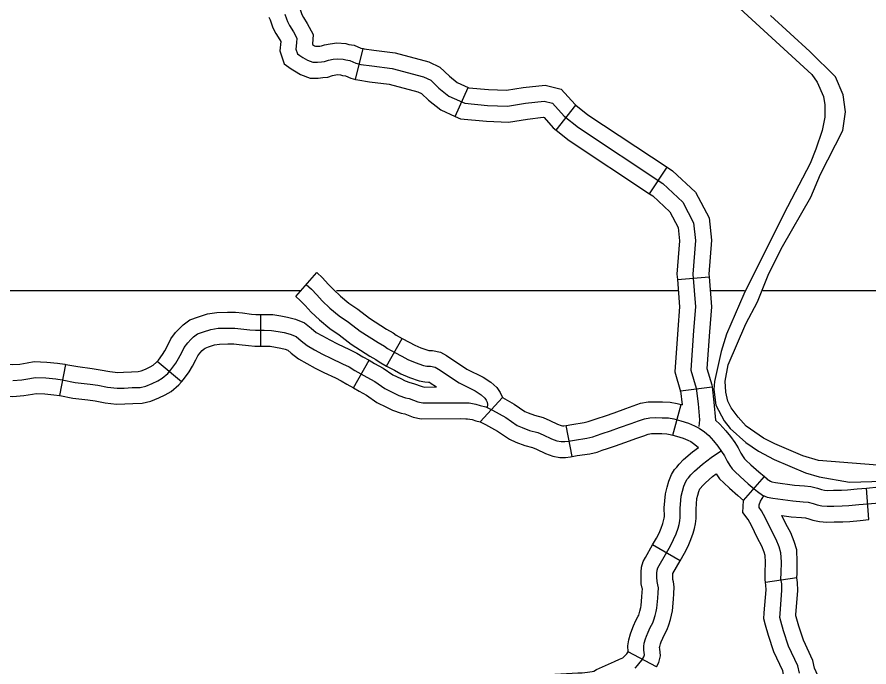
# Model space of a CAD drawing. Extents: x 1377389 to 1380723, y 1168351 to 1170484.
# Drawn here: x 1379012.3 to 1379092.9, y 1168798.6 to 1168860.1 of the extents above; entities that cross this region are included whole.
import ezdxf

# ---------------------------------------------------------------- set-up
doc = ezdxf.new("R2010")
doc.units = 0
doc.layers.add('B_Fill', color=7, linetype='Continuous')

msp = doc.modelspace()

# ---------------------------------------------------------------- linework, layer by layer
at = {"layer": 'B_Fill'}
for p, q in [((1379044.315, 1168854.186), (1379045.043, 1168857.097)), ((1379053.728, 1168850.691), (1379054.97, 1168853.422)), ((1379063.276, 1168849.391), (1379065.151, 1168851.733)), ((1379072.113, 1168843.375), (1379073.768, 1168845.877)), ((1379038.658, 1168833.677), (1379040.648, 1168835.922)), ((1379074.747, 1168835.266), (1379077.737, 1168835.51)), ((1379035.354, 1168828.972), (1379035.354, 1168831.972)), ((1379047.249, 1168827.078), (1379048.711, 1168829.697)), ((1379016.364, 1168824.299), (1379016.933, 1168827.245)), ((1379027.874, 1168825.603), (1379025.558, 1168827.509)), ((1379044.122, 1168825.02), (1379045.598, 1168827.631)), ((1379075.045, 1168824.741), (1379078.022, 1168825.112)), ((1379056.093, 1168821.81), (1379058.197, 1168824.114)), ((1379074.321, 1168820.554), (1379075.104, 1168823.45)), ((1379064.785, 1168818.525), (1379064.232, 1168821.473)), ((1379081.003, 1168814.366), (1379082.966, 1168816.634)), ((1379092.855, 1168812.568), (1379092.608, 1168815.558)), ((1379075.005, 1168808.676), (1379072.406, 1168810.175)), ((1379086.042, 1168807.064), (1379083.072, 1168806.641)), ((1379072.758, 1168798.642), (1379070.092, 1168800.06))]:
    msp.add_line(p, q, dxfattribs=at)
for points in [[(1379038.89, 1168861.232), (1379039.034, 1168860.886), (1379039.203, 1168860.414), (1379039.257, 1168860.252), (1379039.381, 1168860.021), (1379039.737, 1168859.457), (1379040.3, 1168858.432), (1379040.239, 1168857.52), (1379040.235, 1168857.474), (1379040.428, 1168857.35), (1379040.531, 1168857.314), (1379040.661, 1168857.314), (1379040.946, 1168857.337), (1379041.084, 1168857.351), (1379041.394, 1168857.447), (1379041.921, 1168857.56), (1379042.546, 1168857.656), (1379043.414, 1168857.564), (1379043.689, 1168857.496), (1379044.193, 1168857.418), (1379044.827, 1168857.151), (1379045.043, 1168857.097)], [(1379079.905, 1168861.585), (1379087.46, 1168854.638), (1379087.951, 1168853.918), (1379088.548, 1168852.581), (1379088.684, 1168851.765), (1379088.674, 1168850.622), (1379088.429, 1168849.368), (1379087.847, 1168847.599), (1379087.287, 1168846.231), (1379084.797, 1168841.472), (1379081.012, 1168833.89), (1379079.399, 1168830.091), (1379078.891, 1168828.465), (1379078.255, 1168825.631), (1379078.188, 1168824.867), (1379078.393, 1168823.392), (1379079.176, 1168821.923), (1379079.727, 1168821.185), (1379081.203, 1168819.866), (1379082.418, 1168819.037), (1379083.891, 1168818.26), (1379086.842, 1168817.005), (1379088.138, 1168816.601), (1379091.016, 1168816.125), (1379097.382, 1168816.302)], [(1379036.121, 1168860.079), (1379036.235, 1168859.804), (1379036.367, 1168859.436), (1379036.492, 1168859.058), (1379036.788, 1168858.508), (1379037.152, 1168857.932), (1379037.248, 1168857.757), (1379037.16, 1168856.874), (1379037.565, 1168855.657), (1379038.22, 1168855.189), (1379038.552, 1168854.99), (1379039.099, 1168854.638), (1379040.016, 1168854.314), (1379040.786, 1168854.314), (1379041.22, 1168854.35), (1379041.681, 1168854.396), (1379042.151, 1168854.541), (1379042.464, 1168854.608), (1379042.618, 1168854.632), (1379042.89, 1168854.603), (1379043.095, 1168854.552), (1379043.37, 1168854.509), (1379043.875, 1168854.296), (1379044.315, 1168854.186)], [(1379037.635, 1168860.345), (1379037.785, 1168859.925), (1379037.875, 1168859.655), (1379038.085, 1168859.265), (1379038.444, 1168858.695), (1379038.774, 1168858.094), (1379038.744, 1168857.644), (1379038.684, 1168857.044), (1379038.834, 1168856.594), (1379039.044, 1168856.444), (1379039.344, 1168856.264), (1379039.764, 1168855.994), (1379040.273, 1168855.814), (1379040.723, 1168855.814), (1379041.083, 1168855.844), (1379041.383, 1168855.874), (1379041.773, 1168855.994), (1379042.192, 1168856.084), (1379042.582, 1168856.144), (1379043.152, 1168856.084), (1379043.392, 1168856.024), (1379043.782, 1168855.964), (1379044.351, 1168855.724), (1379044.831, 1168855.604), (1379045.85, 1168855.453), (1379047.769, 1168855.213), (1379050.738, 1168854.433), (1379051.428, 1168854.103), (1379052.205, 1168853.346), (1379053.151, 1168852.602), (1379054.638, 1168851.926), (1379056.8, 1168851.723), (1379058.692, 1168851.655), (1379060.382, 1168851.926), (1379062.139, 1168852.128), (1379062.95, 1168851.926), (1379064.031, 1168850.708), (1379065.383, 1168849.626), (1379073.357, 1168844.35), (1379075.25, 1168842.592), (1379076.274, 1168840.638), (1379076.461, 1168838.95), (1379076.211, 1168835.76), (1379076.461, 1168832.696), (1379076.274, 1168830.445), (1379076.024, 1168826.693), (1379076.524, 1168825.005), (1379076.711, 1168823.504), (1379076.836, 1168822.003), (1379076.774, 1168821.378)], [(1379082.884, 1168820.28), (1379081.256, 1168821.412), (1379080.481, 1168822.24), (1379079.822, 1168823.134), (1379079.515, 1168823.762), (1379079.318, 1168824.615), (1379079.253, 1168825.655), (1379079.545, 1168827.211), (1379081.214, 1168831.092), (1379082.323, 1168833.145), (1379083.404, 1168835.839), (1379084.691, 1168838.401), (1379087.366, 1168843.048), (1379088.289, 1168845.233), (1379090.387, 1168849.354), (1379090.65, 1168851.129), (1379090.42, 1168852.723), (1379089.686, 1168854.435), (1379087.264, 1168856.835), (1379083.541, 1168860.22)], [(1379045.043, 1168857.097), (1379045.123, 1168857.077), (1379046.053, 1168856.94), (1379048.054, 1168856.689), (1379051.257, 1168855.848), (1379052.298, 1168855.35), (1379053.194, 1168854.476), (1379053.936, 1168853.893), (1379054.97, 1168853.422)], [(1379044.315, 1168854.186), (1379044.539, 1168854.13), (1379045.648, 1168853.967), (1379047.484, 1168853.737), (1379050.219, 1168853.019), (1379050.557, 1168852.857), (1379051.215, 1168852.216), (1379052.365, 1168851.311), (1379053.728, 1168850.691)], [(1379054.97, 1168853.422), (1379055.029, 1168853.395), (1379056.897, 1168853.22), (1379058.6, 1168853.159), (1379060.177, 1168853.412), (1379062.238, 1168853.65), (1379063.764, 1168853.268), (1379065.068, 1168851.799), (1379065.151, 1168851.733)], [(1379065.151, 1168851.733), (1379066.267, 1168850.839), (1379073.768, 1168845.877)], [(1379053.728, 1168850.692), (1379054.246, 1168850.456), (1379056.703, 1168850.225), (1379058.785, 1168850.151), (1379060.587, 1168850.439), (1379062.04, 1168850.607), (1379062.136, 1168850.583), (1379062.994, 1168849.617), (1379063.276, 1168849.391)], [(1379063.276, 1168849.391), (1379064.498, 1168848.412), (1379072.113, 1168843.375)], [(1379073.768, 1168845.877), (1379074.288, 1168845.533), (1379076.459, 1168843.516), (1379077.734, 1168841.084), (1379077.968, 1168838.974), (1379077.716, 1168835.763), (1379077.737, 1168835.51)], [(1379072.113, 1168843.375), (1379072.427, 1168843.167), (1379074.04, 1168841.668), (1379074.814, 1168840.192), (1379074.955, 1168838.925), (1379074.707, 1168835.758), (1379074.747, 1168835.266)], [(1379040.648, 1168835.922), (1379041.196, 1168835.436), (1379041.742, 1168834.842), (1379042.242, 1168834.308), (1379042.886, 1168833.696), (1379043.676, 1168833.045), (1379044.542, 1168832.458), (1379045.631, 1168831.615), (1379047.246, 1168830.58), (1379047.862, 1168830.215), (1379048.147, 1168830.012), (1379048.711, 1168829.697)], [(1379074.747, 1168835.266), (1379074.956, 1168832.698), (1379074.778, 1168830.557), (1379074.509, 1168826.525), (1379075.051, 1168824.697), (1379075.045, 1168824.741)], [(1379077.737, 1168835.51), (1379077.966, 1168832.695), (1379077.77, 1168830.333), (1379077.538, 1168826.861), (1379077.997, 1168825.313), (1379078.022, 1168825.112)], [(1379004.605, 1168834.232), (1379039.098, 1168834.233)], [(1379039.653, 1168834.799), (1379040.144, 1168834.364), (1379040.642, 1168833.822), (1379041.176, 1168833.251), (1379041.891, 1168832.572), (1379042.776, 1168831.842), (1379043.661, 1168831.243), (1379044.765, 1168830.388), (1379046.459, 1168829.303), (1379047.043, 1168828.956), (1379047.344, 1168828.742), (1379048.021, 1168828.365), (1379048.698, 1168828.013), (1379049.257, 1168827.713), (1379049.947, 1168827.414), (1379050.741, 1168827.14), (1379051.053, 1168827.075), (1379051.417, 1168827.062), (1379051.834, 1168826.971), (1379052.146, 1168826.802), (1379054.098, 1168825.499), (1379055.634, 1168824.731), (1379056.193, 1168824.366), (1379056.545, 1168824.053), (1379056.675, 1168823.858), (1379056.753, 1168823.676), (1379056.787, 1168823.438), (1379056.751, 1168823.158)], [(1379042.521, 1168834.233), (1379074.785, 1168834.235)], [(1379077.888, 1168834.235), (1379081.081, 1168834.235)], [(1379082.834, 1168834.235), (1379107.117, 1168834.236)], [(1379038.658, 1168833.677), (1379039.091, 1168833.293), (1379039.542, 1168832.802), (1379040.111, 1168832.194), (1379040.897, 1168831.448), (1379041.877, 1168830.64), (1379042.781, 1168830.028), (1379043.9, 1168829.161), (1379045.672, 1168828.025), (1379046.225, 1168827.698), (1379046.542, 1168827.473), (1379047.249, 1168827.078)], [(1379025.558, 1168827.509), (1379025.678, 1168827.656), (1379026.068, 1168828.194), (1379026.274, 1168828.538), (1379026.556, 1168829.068), (1379026.856, 1168829.646), (1379027.309, 1168830.251), (1379027.674, 1168830.639), (1379028.02, 1168830.986), (1379028.654, 1168831.462), (1379029.465, 1168831.75), (1379030.306, 1168832.009), (1379031.189, 1168832.152), (1379032.222, 1168832.173), (1379032.964, 1168832.173), (1379033.643, 1168832.109), (1379034.485, 1168832.001), (1379034.901, 1168831.972), (1379035.354, 1168831.972)], [(1379035.354, 1168831.972), (1379035.688, 1168831.972), (1379036.488, 1168831.951), (1379037.25, 1168831.842), (1379037.892, 1168831.717), (1379038.635, 1168831.532), (1379039.483, 1168831.164), (1379040.107, 1168830.659), (1379040.599, 1168830.274), (1379041.189, 1168829.933), (1379041.872, 1168829.556), (1379042.613, 1168829.194), (1379043.759, 1168828.658), (1379044.43, 1168828.312), (1379045.003, 1168827.968), (1379045.598, 1168827.631)], [(1379011.925, 1168825.72), (1379012.77, 1168825.785), (1379013.528, 1168825.915), (1379014.026, 1168826.002), (1379015.043, 1168825.958), (1379015.975, 1168825.872), (1379016.581, 1168825.785), (1379017.815, 1168825.547), (1379019.223, 1168825.373), (1379019.937, 1168825.265), (1379020.868, 1168825.091), (1379021.778, 1168824.983), (1379022.449, 1168825.005), (1379023.207, 1168825.048), (1379023.943, 1168825.07), (1379024.506, 1168825.2), (1379025.091, 1168825.438), (1379025.61, 1168825.698), (1379026.022, 1168825.937), (1379026.563, 1168826.37), (1379026.866, 1168826.739), (1379027.321, 1168827.367), (1379027.581, 1168827.8), (1379027.884, 1168828.371), (1379028.13, 1168828.846), (1379028.459, 1168829.284), (1379028.751, 1168829.595), (1379029.006, 1168829.851), (1379029.371, 1168830.125), (1379029.937, 1168830.326), (1379030.649, 1168830.545), (1379031.324, 1168830.654), (1379032.237, 1168830.673), (1379032.894, 1168830.673), (1379033.478, 1168830.618), (1379034.336, 1168830.508), (1379034.847, 1168830.472), (1379035.669, 1168830.472), (1379036.362, 1168830.453), (1379037.001, 1168830.362), (1379037.567, 1168830.253), (1379038.151, 1168830.106), (1379038.699, 1168829.869), (1379039.173, 1168829.485), (1379039.757, 1168829.029), (1379040.451, 1168828.627), (1379041.181, 1168828.225), (1379041.966, 1168827.841), (1379043.097, 1168827.311), (1379043.7, 1168827.001), (1379044.247, 1168826.672), (1379045.379, 1168826.032), (1379046.146, 1168825.612), (1379047.077, 1168824.955), (1379047.916, 1168824.553), (1379048.409, 1168824.297), (1379049.048, 1168824.078), (1379049.376, 1168824.005), (1379050.198, 1168823.712), (1379050.672, 1168823.603), (1379054.25, 1168823.621), (1379055.053, 1168823.603), (1379055.674, 1168823.493), (1379056.112, 1168823.365), (1379056.623, 1168823.219), (1379057.28, 1168822.908), (1379058.521, 1168822.214), (1379059.598, 1168821.483), (1379060.054, 1168821.282), (1379060.766, 1168821.008), (1379061.551, 1168820.807), (1379062.044, 1168820.588), (1379062.847, 1168820.205), (1379063.358, 1168820.022), (1379063.76, 1168819.949), (1379064.088, 1168819.949), (1379064.435, 1168819.985), (1379065.019, 1168820.095), (1379066.187, 1168820.278), (1379066.735, 1168820.387), (1379067.1, 1168820.533), (1379067.648, 1168820.716), (1379068.414, 1168820.972), (1379069.272, 1168821.264), (1379070.386, 1168821.666), (1379071.061, 1168821.922), (1379071.627, 1168822.105), (1379072.138, 1168822.196), (1379072.667, 1168822.214), (1379073.306, 1168822.196), (1379073.89, 1168822.178), (1379074.401, 1168822.086), (1379075.077, 1168821.904), (1379075.788, 1168821.684)], [(1379048.711, 1168829.697), (1379048.732, 1168829.685), (1379049.397, 1168829.34), (1379049.911, 1168829.065), (1379050.491, 1168828.813), (1379051.14, 1168828.589), (1379051.234, 1168828.57), (1379051.606, 1168828.556), (1379052.362, 1168828.391), (1379052.921, 1168828.088), (1379054.853, 1168826.799), (1379056.381, 1168826.034), (1379057.106, 1168825.561), (1379057.686, 1168825.046), (1379058, 1168824.575), (1379058.197, 1168824.114)], [(1379027.874, 1168825.603), (1379028.054, 1168825.821), (1379028.574, 1168826.54), (1379028.887, 1168827.062), (1379029.212, 1168827.674), (1379029.405, 1168828.045), (1379029.609, 1168828.318), (1379029.828, 1168828.551), (1379029.992, 1168828.715), (1379030.089, 1168828.788), (1379030.409, 1168828.901), (1379030.992, 1168829.081), (1379031.46, 1168829.157), (1379032.252, 1168829.173), (1379032.824, 1168829.173), (1379033.313, 1168829.127), (1379034.187, 1168829.015), (1379034.794, 1168828.972), (1379035.354, 1168828.972)], [(1379035.354, 1168828.972), (1379035.649, 1168828.972), (1379036.236, 1168828.956), (1379036.752, 1168828.882), (1379037.242, 1168828.788), (1379037.667, 1168828.681), (1379037.914, 1168828.574), (1379038.24, 1168828.311), (1379038.915, 1168827.783), (1379039.713, 1168827.32), (1379040.489, 1168826.893), (1379041.318, 1168826.488), (1379042.436, 1168825.965), (1379042.969, 1168825.69), (1379043.492, 1168825.376), (1379044.122, 1168825.02)], [(1379006.537, 1168827.907), (1379007.025, 1168827.84), (1379007.78, 1168827.775), (1379008.78, 1168827.641), (1379010.227, 1168827.466), (1379011.083, 1168827.331), (1379011.544, 1168827.254), (1379011.925, 1168827.224), (1379012.585, 1168827.275), (1379013.272, 1168827.393), (1379013.928, 1168827.507), (1379015.145, 1168827.455), (1379016.15, 1168827.362), (1379016.829, 1168827.265), (1379016.933, 1168827.245)], [(1379016.933, 1168827.245), (1379018.049, 1168827.029), (1379019.427, 1168826.859), (1379020.187, 1168826.744), (1379021.094, 1168826.575), (1379021.842, 1168826.486), (1379022.382, 1168826.503), (1379023.142, 1168826.547), (1379023.75, 1168826.565), (1379024.051, 1168826.634), (1379024.471, 1168826.805), (1379024.898, 1168827.019), (1379025.172, 1168827.178), (1379025.504, 1168827.444), (1379025.558, 1168827.509)], [(1379045.598, 1168827.631), (1379046.109, 1168827.343), (1379046.942, 1168826.887), (1379047.839, 1168826.253), (1379048.586, 1168825.895), (1379049.001, 1168825.68), (1379049.455, 1168825.524), (1379049.792, 1168825.449), (1379050.619, 1168825.154), (1379050.84, 1168825.104), (1379051.98, 1168825.109)], [(1379047.248, 1168827.078), (1379047.309, 1168827.044), (1379047.998, 1168826.686), (1379048.603, 1168826.362), (1379049.403, 1168826.015), (1379050.342, 1168825.691), (1379050.872, 1168825.581), (1379051.229, 1168825.568), (1379051.306, 1168825.551), (1379051.371, 1168825.516), (1379051.98, 1168825.109)], [(1379016.364, 1168824.299), (1379017.581, 1168824.064), (1379019.018, 1168823.887), (1379019.687, 1168823.786), (1379020.642, 1168823.608), (1379021.713, 1168823.48), (1379022.516, 1168823.506), (1379023.272, 1168823.549), (1379024.136, 1168823.575), (1379024.961, 1168823.765), (1379025.71, 1168824.071), (1379026.323, 1168824.377), (1379026.871, 1168824.695), (1379027.622, 1168825.297), (1379027.874, 1168825.603)], [(1379005.766, 1168825.008), (1379005.924, 1168824.963), (1379006.692, 1168824.857), (1379007.453, 1168824.792), (1379008.401, 1168824.665), (1379009.812, 1168824.494), (1379010.602, 1168824.369), (1379011.181, 1168824.273), (1379011.925, 1168824.215), (1379012.955, 1168824.295), (1379013.783, 1168824.437), (1379014.124, 1168824.496), (1379014.942, 1168824.461), (1379015.799, 1168824.382), (1379016.332, 1168824.305), (1379016.364, 1168824.299)], [(1379044.122, 1168825.02), (1379044.65, 1168824.722), (1379045.35, 1168824.338), (1379046.315, 1168823.656), (1379047.247, 1168823.21), (1379047.817, 1168822.914), (1379048.64, 1168822.632), (1379048.961, 1168822.56), (1379049.776, 1168822.27), (1379050.505, 1168822.102), (1379054.237, 1168822.121), (1379054.731, 1168822.11)], [(1379075.045, 1168824.741), (1379075.21, 1168823.421)], [(1379078.022, 1168825.112), (1379078.203, 1168823.659), (1379078.345, 1168821.961)], [(1379058.197, 1168824.114), (1379059.31, 1168823.492), (1379060.327, 1168822.801), (1379060.626, 1168822.67), (1379061.223, 1168822.44), (1379062.045, 1168822.229), (1379062.672, 1168821.951), (1379063.424, 1168821.591), (1379063.747, 1168821.476), (1379063.895, 1168821.449), (1379064.009, 1168821.449), (1379064.218, 1168821.471), (1379064.232, 1168821.473)], [(1379064.232, 1168821.473), (1379064.765, 1168821.573), (1379065.924, 1168821.755), (1379066.305, 1168821.831), (1379066.583, 1168821.942), (1379067.173, 1168822.139), (1379067.935, 1168822.393), (1379068.776, 1168822.68), (1379069.865, 1168823.073), (1379070.565, 1168823.338), (1379071.263, 1168823.563), (1379071.979, 1168823.691), (1379072.663, 1168823.715), (1379073.351, 1168823.695), (1379074.046, 1168823.674), (1379074.73, 1168823.551), (1379075.104, 1168823.45)], [(1379075.104, 1168823.45), (1379075.21, 1168823.421)], [(1379054.731, 1168822.11), (1379054.905, 1168822.106), (1379055.332, 1168822.03), (1379055.695, 1168821.924), (1379056.093, 1168821.81), (1379056.593, 1168821.574), (1379057.732, 1168820.937), (1379058.869, 1168820.166), (1379059.482, 1168819.895), (1379060.309, 1168819.577), (1379061.057, 1168819.386), (1379061.416, 1168819.226), (1379062.27, 1168818.818), (1379062.969, 1168818.568), (1379063.624, 1168818.449), (1379064.167, 1168818.449), (1379064.652, 1168818.5), (1379064.785, 1168818.525)], [(1379075.788, 1168821.684), (1379076.372, 1168821.447), (1379076.792, 1168821.228), (1379077.322, 1168820.862), (1379077.705, 1168820.533), (1379078.161, 1168820.004), (1379078.563, 1168819.51), (1379078.928, 1168818.999), (1379079.183, 1168818.615), (1379079.439, 1168818.104), (1379079.713, 1168817.684), (1379079.914, 1168817.373), (1379080.169, 1168817.117), (1379080.68, 1168816.642), (1379081.447, 1168815.966), (1379081.994, 1168815.491), (1379082.323, 1168815.217), (1379082.797, 1168814.888), (1379083.236, 1168814.687), (1379083.783, 1168814.596), (1379085.645, 1168814.34), (1379086.631, 1168814.267), (1379087.105, 1168814.212), (1379087.58, 1168814.103), (1379087.963, 1168813.975), (1379088.401, 1168813.865), (1379088.912, 1168813.829), (1379089.533, 1168813.847), (1379090.336, 1168813.865), (1379090.938, 1168813.902), (1379091.887, 1168813.993), (1379093.877, 1168814.158)], [(1379078.345, 1168821.961), (1379078.768, 1168821.598), (1379079.311, 1168820.967), (1379079.756, 1168820.42), (1379080.163, 1168819.851), (1379080.484, 1168819.369), (1379080.743, 1168818.851), (1379080.971, 1168818.5), (1379081.087, 1168818.321), (1379081.211, 1168818.197), (1379081.687, 1168817.754), (1379082.434, 1168817.095), (1379082.966, 1168816.634), (1379083.232, 1168816.412), (1379083.246, 1168816.402)], [(1379064.785, 1168818.525), (1379065.273, 1168818.617), (1379066.451, 1168818.801), (1379067.165, 1168818.944), (1379067.617, 1168819.125), (1379068.122, 1168819.293), (1379068.893, 1168819.551), (1379069.769, 1168819.849), (1379070.906, 1168820.259), (1379071.557, 1168820.506), (1379071.991, 1168820.646), (1379072.296, 1168820.701), (1379072.672, 1168820.713), (1379073.261, 1168820.697), (1379073.734, 1168820.682), (1379074.073, 1168820.621), (1379074.321, 1168820.554)], [(1379074.321, 1168820.554), (1379074.66, 1168820.462), (1379075.284, 1168820.27), (1379075.741, 1168820.084), (1379076.016, 1168819.941), (1379076.405, 1168819.673), (1379076.729, 1168819.394)], [(1379105.232, 1168818.943), (1379102.435, 1168818.166), (1379100.61, 1168817.866), (1379098.958, 1168817.714), (1379095.648, 1168817.57), (1379088.09, 1168818.162), (1379086.613, 1168818.599), (1379083.967, 1168819.726), (1379082.884, 1168820.28)], [(1379070.752, 1168798.523), (1379070.981, 1168798.781), (1379071.111, 1168798.939), (1379071.398, 1168799.284), (1379071.584, 1168799.614), (1379071.627, 1168799.801), (1379071.584, 1168800.218), (1379071.556, 1168800.563), (1379071.613, 1168800.893), (1379071.728, 1168801.31), (1379071.828, 1168801.568), (1379071.986, 1168801.942), (1379072.173, 1168802.373), (1379072.417, 1168802.818), (1379072.517, 1168803.091), (1379072.632, 1168803.522), (1379072.733, 1168803.896), (1379072.804, 1168804.197), (1379072.894, 1168805.16), (1379072.923, 1168805.634), (1379072.944, 1168806.115), (1379072.898, 1168806.398), (1379072.822, 1168806.717), (1379072.807, 1168807.127), (1379072.807, 1168807.522), (1379072.837, 1168807.796), (1379072.898, 1168808.023), (1379073.019, 1168808.236), (1379074.097, 1168810.104), (1379074.385, 1168810.681), (1379074.613, 1168811.228), (1379074.81, 1168811.76), (1379074.901, 1168812.094), (1379074.977, 1168812.443), (1379075.022, 1168812.777), (1379075.007, 1168813.628), (1379075.113, 1168814.782), (1379075.219, 1168815.268), (1379075.356, 1168815.723), (1379075.538, 1168816.179), (1379075.66, 1168816.392), (1379075.796, 1168816.528), (1379076.024, 1168816.802), (1379076.358, 1168817.151), (1379077.116, 1168817.804), (1379077.936, 1168818.427), (1379078.831, 1168819.05)], [(1379072.406, 1168810.175), (1379072.775, 1168810.815), (1379073.02, 1168811.305), (1379073.216, 1168811.777), (1379073.38, 1168812.219), (1379073.443, 1168812.45), (1379073.498, 1168812.704), (1379073.52, 1168812.865), (1379073.506, 1168813.683), (1379073.628, 1168815.012), (1379073.766, 1168815.644), (1379073.938, 1168816.218), (1379074.184, 1168816.832), (1379074.456, 1168817.31), (1379074.687, 1168817.54), (1379074.904, 1168817.801), (1379075.324, 1168818.24), (1379076.172, 1168818.971), (1379076.729, 1168819.394)], [(1379075.005, 1168808.676), (1379075.418, 1168809.394), (1379075.75, 1168810.057), (1379076.009, 1168810.679), (1379076.239, 1168811.3), (1379076.358, 1168811.737), (1379076.455, 1168812.182), (1379076.524, 1168812.689), (1379076.508, 1168813.572), (1379076.598, 1168814.552), (1379076.673, 1168814.892), (1379076.774, 1168815.229), (1379076.877, 1168815.489), (1379076.905, 1168815.516), (1379077.144, 1168815.803), (1379077.391, 1168816.062), (1379078.06, 1168816.638), (1379078.424, 1168816.914)], [(1379078.424, 1168816.914), (1379078.74, 1168816.425), (1379079.128, 1168816.037), (1379079.673, 1168815.53), (1379080.459, 1168814.837), (1379081.003, 1168814.366)], [(1379092.608, 1168815.558), (1379093.781, 1168815.655), (1379095.406, 1168815.729), (1379096.349, 1168815.783), (1379097.594, 1168815.851), (1379098.241, 1168815.98), (1379098.816, 1168816.153), (1379099.488, 1168816.447), (1379100.074, 1168816.545), (1379100.114, 1168816.553), (1379100.216, 1168816.635), (1379101.02, 1168817.074), (1379101.83, 1168817.132), (1379102.415, 1168817.194), (1379103.069, 1168817.176)], [(1379083.246, 1168816.403), (1379083.543, 1168816.197), (1379083.679, 1168816.134), (1379084.009, 1168816.079), (1379085.803, 1168815.833), (1379086.772, 1168815.761), (1379087.361, 1168815.693), (1379087.987, 1168815.548), (1379088.383, 1168815.416), (1379088.638, 1168815.352), (1379088.944, 1168815.33), (1379089.494, 1168815.347), (1379090.273, 1168815.364), (1379090.821, 1168815.397), (1379091.754, 1168815.487), (1379092.608, 1168815.558)], [(1379083.072, 1168806.64), (1379083.035, 1168806.895), (1379083.056, 1168807.545), (1379083.072, 1168808.554), (1379083.048, 1168809.188), (1379082.953, 1168809.491), (1379082.731, 1168810.045), (1379082.323, 1168810.81), (1379081.741, 1168812.007), (1379081.42, 1168812.596), (1379080.937, 1168813.241), (1379081.003, 1168814.366)], [(1379086.285, 1168798.066), (1379086.131, 1168798.752), (1379085.258, 1168800.62), (1379084.778, 1168802.059), (1379084.522, 1168802.985), (1379084.436, 1168803.327), (1379084.453, 1168803.653), (1379084.624, 1168805.898), (1379084.607, 1168806.498), (1379084.539, 1168806.977), (1379084.556, 1168807.509), (1379084.573, 1168808.571), (1379084.539, 1168809.445), (1379084.368, 1168809.993), (1379084.094, 1168810.679), (1379083.66, 1168811.491), (1379083.075, 1168812.694), (1379082.686, 1168813.409), (1379082.466, 1168813.701), (1379082.483, 1168813.978), (1379082.613, 1168814.303), (1379082.905, 1168814.807)], [(1379084.61, 1168812.968), (1379085.487, 1168812.848), (1379086.489, 1168812.774), (1379086.85, 1168812.732), (1379087.173, 1168812.657), (1379087.543, 1168812.534), (1379088.164, 1168812.378), (1379088.881, 1168812.327), (1379089.572, 1168812.348), (1379090.398, 1168812.366), (1379091.056, 1168812.406), (1379092.021, 1168812.499), (1379092.855, 1168812.568)], [(1379086.042, 1168807.06), (1379086.055, 1168807.472), (1379086.073, 1168808.588), (1379086.03, 1168809.702), (1379085.782, 1168810.496), (1379085.456, 1168811.312), (1379084.996, 1168812.173), (1379084.61, 1168812.968)], [(1379070.092, 1168800.06), (1379070.045, 1168800.63), (1379070.148, 1168801.221), (1379070.302, 1168801.782), (1379070.438, 1168802.132), (1379070.607, 1168802.532), (1379070.824, 1168803.033), (1379071.048, 1168803.441), (1379071.086, 1168803.544), (1379071.183, 1168803.91), (1379071.278, 1168804.264), (1379071.321, 1168804.442), (1379071.398, 1168805.275), (1379071.425, 1168805.713), (1379071.439, 1168806.026), (1379071.426, 1168806.103), (1379071.328, 1168806.514), (1379071.307, 1168807.099), (1379071.307, 1168807.605), (1379071.359, 1168808.073), (1379071.499, 1168808.598), (1379071.718, 1168808.983), (1379072.406, 1168810.175)], [(1379072.758, 1168798.642), (1379072.997, 1168799.066), (1379073.145, 1168799.707), (1379073.078, 1168800.357), (1379073.066, 1168800.495), (1379073.078, 1168800.565), (1379073.154, 1168800.837), (1379073.218, 1168801.004), (1379073.365, 1168801.352), (1379073.522, 1168801.713), (1379073.786, 1168802.195), (1379073.949, 1168802.638), (1379074.081, 1168803.134), (1379074.187, 1168803.527), (1379074.288, 1168803.953), (1379074.39, 1168805.045), (1379074.421, 1168805.555), (1379074.45, 1168806.204), (1379074.369, 1168806.694), (1379074.315, 1168806.92), (1379074.307, 1168807.155), (1379074.307, 1168807.439), (1379074.31, 1168807.472), (1379074.32, 1168807.489), (1379075.005, 1168808.676)], [(1379088.1, 1168796.175), (1379088.152, 1168796.301), (1379088.333, 1168797.15), (1379087.716, 1168798.54), (1379087.559, 1168799.24), (1379086.653, 1168801.176), (1379086.214, 1168802.497), (1379085.972, 1168803.367), (1379085.946, 1168803.473), (1379085.95, 1168803.556), (1379086.126, 1168805.862), (1379086.104, 1168806.625), (1379086.042, 1168807.064)], [(1379085.126, 1168796.98), (1379084.854, 1168797.593), (1379084.703, 1168798.264), (1379083.862, 1168800.063), (1379083.343, 1168801.621), (1379083.071, 1168802.602), (1379082.926, 1168803.182), (1379082.956, 1168803.749), (1379083.123, 1168805.934), (1379083.11, 1168806.37), (1379083.072, 1168806.641)], [(1379061.742, 1168797.896), (1379062.096, 1168797.896), (1379065.34, 1168798.083), (1379065.756, 1168798.083), (1379066.246, 1168798.14), (1379066.683, 1168798.215), (1379066.833, 1168798.246), (1379067.104, 1168798.405), (1379067.953, 1168798.79), (1379068.79, 1168799.145), (1379069.256, 1168799.365), (1379069.584, 1168799.516), (1379069.654, 1168799.555), (1379069.693, 1168799.589), (1379069.839, 1168799.754), (1379069.953, 1168799.894), (1379070.092, 1168800.06)]]:
    msp.add_lwpolyline(points, dxfattribs=at)

doc.saveas('drawing.dxf')
